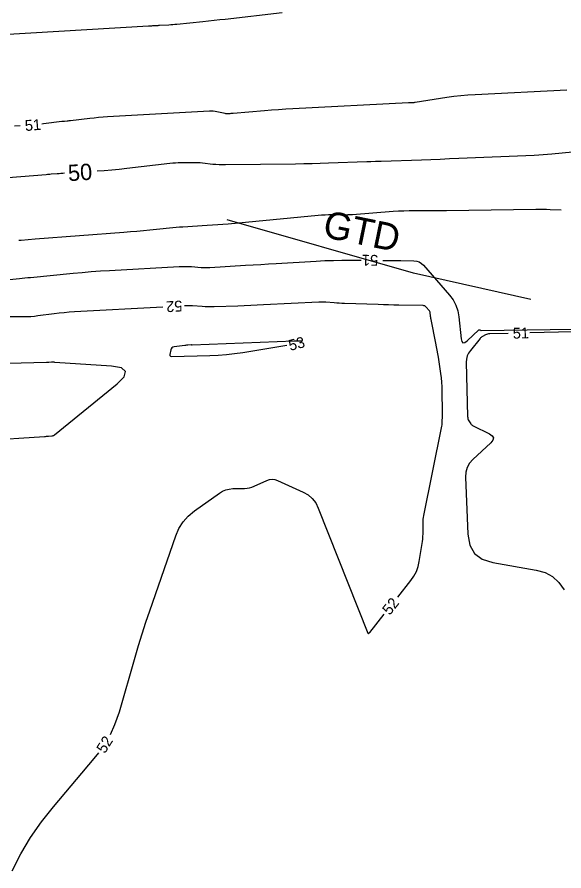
# Model space of a CAD drawing. Extents: x 2384780 to 2405861, y 547869 to 573706.
# Drawn here: x 2391317.9 to 2391418.5, y 552455.5 to 552612.6 of the extents above; entities that cross this region are included whole.
import ezdxf

# ---------------------------------------------------------------- set-up
doc = ezdxf.new("R2010")
doc.units = 0
for name, color, linetype in [('Old_Level_5', 7, 'Continuous'), ('Old_Level_60', 7, 'Continuous'), ('Old_Level_61', 7, 'Continuous'), ('Sheet Plan CELL', 7, 'Continuous')]:
    doc.layers.add(name, color=color, linetype=linetype)

msp = doc.modelspace()

# ---------------------------------------------------------------- linework, layer by layer
at = {"layer": 'Old_Level_60'}
for points in [[(2391314.162, 552609.3505), (2391342.06275, 552610.963), (2391342.2665, 552610.97475), (2391342.47025, 552610.98675), (2391342.674, 552610.99875), (2391342.878, 552611.011), (2391343.54375, 552611.051), (2391343.68625, 552611.0595), (2391343.829, 552611.068), (2391343.97175, 552611.07625), (2391344.1145, 552611.0845), (2391345.8145, 552611.18275), (2391346.17875, 552611.20575), (2391346.5425, 552611.23275), (2391346.906, 552611.264), (2391347.26925, 552611.299), (2391352.0825, 552611.79125), (2391353.114, 552611.898), (2391354.145, 552612.0075), (2391355.1755, 552612.1195), (2391356.206, 552612.234), (2391366.669, 552613.41125)], [(2391419.07, 552599.13775), (2391402.1565, 552598.31525), (2391400.8475, 552598.23425), (2391399.5425, 552598.118), (2391398.24075, 552597.967), (2391396.94275, 552597.781), (2391391.1325, 552596.869), (2391391.01275, 552596.852), (2391390.89275, 552596.83825), (2391390.7725, 552596.82775), (2391390.652, 552596.82075), (2391390.25725, 552596.80275), (2391390.17275, 552596.799), (2391390.08825, 552596.795), (2391390.00375, 552596.79075), (2391389.91925, 552596.7865), (2391368.6155, 552595.69525), (2391367.31225, 552595.62325), (2391366.00975, 552595.5405), (2391364.70775, 552595.4475), (2391363.40675, 552595.34375), (2391357.6225, 552594.85925), (2391357.4795, 552594.8475), (2391357.33625, 552594.837), (2391357.193, 552594.827), (2391357.0495, 552594.818), (2391356.58125, 552594.79025), (2391356.48125, 552594.78775), (2391356.38175, 552594.79275), (2391356.283, 552594.80475), (2391356.18475, 552594.82425), (2391354.6495, 552595.18575), (2391354.31925, 552595.251), (2391353.98725, 552595.29225), (2391353.65275, 552595.309), (2391353.3165, 552595.30175), (2391334.54675, 552594.22175), (2391333.72, 552594.168), (2391332.894, 552594.10225), (2391332.0695, 552594.02425), (2391331.24575, 552593.93425), (2391327.71425, 552593.52175), (2391327.55925, 552593.50425), (2391327.40425, 552593.48775), (2391327.249, 552593.47225), (2391327.0935, 552593.45775), (2391326.58575, 552593.4125), (2391326.477, 552593.40225), (2391326.3685, 552593.391), (2391326.26, 552593.379), (2391326.1515, 552593.36575), (2391322.73775, 552592.93875), (2391322.44925, 552592.905)], [(2391318.4625, 552592.589), (2391317.43275, 552592.52775)], [(2391315.8955, 552564.2715), (2391318.30625, 552564.507), (2391318.823, 552564.5575), (2391319.3395, 552564.608), (2391319.856, 552564.6585), (2391320.37275, 552564.709), (2391328.1935, 552565.47275), (2391329.87, 552565.62775), (2391331.54775, 552565.76575), (2391333.227, 552565.88625), (2391334.9075, 552565.98975), (2391347.701, 552566.711), (2391348.26375, 552566.73325), (2391348.82675, 552566.737), (2391349.38925, 552566.72175), (2391349.95175, 552566.688), (2391351.7885, 552566.54675), (2391352.18225, 552566.52325), (2391352.576, 552566.51325), (2391352.97, 552566.51675), (2391353.364, 552566.53375), (2391359.9465, 552566.92975), (2391361.357, 552567.0145), (2391362.7675, 552567.099), (2391364.17825, 552567.18325), (2391365.58875, 552567.26725), (2391372.936, 552567.70475), (2391374.51075, 552567.78575), (2391376.08625, 552567.841), (2391377.6625, 552567.87075), (2391379.23925, 552567.87475), (2391381.2, 552567.86375)], [(2391385.19975, 552567.8415), (2391385.50275, 552567.83975), (2391386.248, 552567.83425), (2391386.99325, 552567.826), (2391387.7385, 552567.815), (2391388.48375, 552567.8015), (2391390.91825, 552567.7525), (2391391.4175, 552567.69425), (2391391.87225, 552567.5405), (2391392.2825, 552567.291), (2391392.648, 552566.946), (2391397.4395, 552561.4625), (2391398.11525, 552560.56325), (2391398.631, 552559.5945), (2391398.987, 552558.5565), (2391399.18325, 552557.449), (2391399.593, 552553.4265), (2391399.7115, 552552.91025), (2391399.9335, 552552.6695), (2391400.25925, 552552.70425), (2391400.6885, 552553.01475), (2391402.86475, 552555.042), (2391402.9, 552555.0675), (2391402.93725, 552555.0795), (2391402.9765, 552555.07825), (2391403.0175, 552555.06375), (2391403.1545, 552554.99475), (2391403.18425, 552554.98175), (2391403.21475, 552554.97275), (2391403.2465, 552554.9675), (2391403.27875, 552554.966), (2391432.954, 552555.3465)], [(2391344.679, 552559.25975), (2391328.4275, 552558.34375), (2391327.502, 552558.283), (2391326.57825, 552558.20525), (2391325.65575, 552558.11075), (2391324.735, 552557.99925), (2391321.73, 552557.60725), (2391321.08525, 552557.5345), (2391320.43925, 552557.48375), (2391319.792, 552557.45525), (2391319.14325, 552557.44875), (2391314.65775, 552557.4815)], [(2391387.943, 552505.917), (2391390.3535, 552508.951), (2391390.91375, 552509.7545), (2391391.358, 552510.609), (2391391.68625, 552511.51425), (2391391.8985, 552512.47075), (2391392.47, 552516.10775), (2391392.5345, 552516.58075), (2391392.5795, 552517.055), (2391392.605, 552517.53075), (2391392.61125, 552518.008), (2391392.59975, 552519.5695), (2391392.606, 552519.90325), (2391392.62925, 552520.23525), (2391392.66975, 552520.56575), (2391392.7275, 552520.8945), (2391395.9915, 552537.04725), (2391396.04225, 552537.3305), (2391396.08025, 552537.615), (2391396.1055, 552537.901), (2391396.118, 552538.18825), (2391396.13825, 552539.1295), (2391396.14175, 552539.331), (2391396.14425, 552539.53275), (2391396.14525, 552539.7345), (2391396.14525, 552539.936), (2391396.12925, 552543.77475), (2391396.1105, 552544.59625), (2391396.06125, 552545.41525), (2391395.9815, 552546.23175), (2391395.87125, 552547.04575), (2391395.41, 552550.03525), (2391395.3075, 552550.675), (2391395.1975, 552551.3135), (2391395.07975, 552551.95075), (2391394.955, 552552.58675), (2391394.06275, 552556.99), (2391394.03125, 552557.15625), (2391394.00375, 552557.32325), (2391393.98025, 552557.49075), (2391393.961, 552557.659), (2391393.905, 552558.20975), (2391393.88475, 552558.324), (2391393.848, 552558.43125), (2391393.79475, 552558.53125), (2391393.725, 552558.62425), (2391393.18125, 552559.24625), (2391393.05725, 552559.3635), (2391392.918, 552559.448), (2391392.76375, 552559.50025), (2391392.59425, 552559.52), (2391388.157, 552559.609), (2391387.206, 552559.6295), (2391386.25525, 552559.653), (2391385.3045, 552559.67925), (2391384.354, 552559.70825), (2391378.106, 552559.90875), (2391377.63875, 552559.9265), (2391377.1715, 552559.94975), (2391376.70475, 552559.97875), (2391376.23825, 552560.01325), (2391374.715, 552560.13475), (2391374.3885, 552560.1555), (2391374.062, 552560.16575), (2391373.735, 552560.16525), (2391373.408, 552560.15425), (2391363.21625, 552559.6475), (2391362.045, 552559.59125), (2391360.8735, 552559.5385), (2391359.702, 552559.4895), (2391358.53, 552559.44425), (2391354.16825, 552559.28275), (2391353.61475, 552559.27025), (2391353.06175, 552559.27325), (2391352.50925, 552559.292), (2391351.95675, 552559.32675), (2391350.153, 552559.4655), (2391349.76625, 552559.48875), (2391349.3795, 552559.499), (2391348.99275, 552559.4965), (2391348.67275, 552559.48375)], [(2391408.23825, 552554.41425), (2391404.85975, 552554.3345), (2391404.6595, 552554.31825), (2391404.465, 552554.27975), (2391404.27625, 552554.21875), (2391404.0935, 552554.135), (2391403.506, 552553.825), (2391403.3845, 552553.753), (2391403.27225, 552553.67), (2391403.16925, 552553.576), (2391403.075, 552553.47075), (2391401.29, 552551.2645), (2391400.957, 552550.77475), (2391400.72325, 552550.25125), (2391400.58875, 552549.69375), (2391400.5535, 552549.10275), (2391400.787, 552539.10875), (2391400.805, 552538.90625), (2391400.8495, 552538.71175), (2391400.92025, 552538.52525), (2391401.0175, 552538.34675), (2391401.378, 552537.77675), (2391401.462, 552537.662), (2391401.559, 552537.56175), (2391401.669, 552537.47625), (2391401.79225, 552537.4055), (2391404.83425, 552535.91825), (2391405.338, 552535.57775), (2391405.5455, 552535.19375), (2391405.457, 552534.7665), (2391405.07225, 552534.29575), (2391401.7445, 552531.22), (2391401.1255, 552530.522), (2391400.69475, 552529.74625), (2391400.452, 552528.89275), (2391400.3975, 552527.96125), (2391400.8255, 552517.48475), (2391401.1825, 552515.47275), (2391402.07025, 552513.927), (2391403.4885, 552512.8475), (2391405.43775, 552512.23425), (2391413.43025, 552510.8615), (2391415.035, 552510.41475), (2391416.424, 552509.66225), (2391417.597, 552508.60425), (2391418.554, 552507.241)], [(2391430.69275, 552554.945), (2391412.23725, 552554.50875)], [(2391370.431, 552552.981), (2391370.4045, 552552.98475), (2391368.85875, 552552.9595), (2391350.12125, 552552.26575), (2391350.0995, 552552.26525), (2391350.0775, 552552.26525), (2391350.05575, 552552.266), (2391350.034, 552552.2675), (2391349.963, 552552.273), (2391349.94775, 552552.27375), (2391349.9325, 552552.27425), (2391349.91725, 552552.274), (2391349.902, 552552.2735), (2391349.29475, 552552.23925), (2391349.16475, 552552.23075), (2391349.03475, 552552.21975), (2391348.90525, 552552.2065), (2391348.776, 552552.191)], [(2391348.776, 552552.191), (2391346.7735, 552551.92975), (2391346.5425, 552551.8685), (2391346.36325, 552551.75225), (2391346.23575, 552551.58075), (2391346.1605, 552551.35375), (2391345.99875, 552550.52275), (2391345.991, 552550.3675), (2391346.0375, 552550.25775), (2391346.13775, 552550.19375), (2391346.29225, 552550.1755), (2391353.386, 552550.34975), (2391354.90375, 552550.413), (2391356.41675, 552550.52775), (2391357.92475, 552550.69425), (2391359.428, 552550.912), (2391367.50525, 552552.22375)], [(2391311.53275, 552534.6795), (2391322.93225, 552535.4515), (2391323.11875, 552535.46425), (2391323.3055, 552535.47675), (2391323.492, 552535.4895), (2391323.6785, 552535.502), (2391324.288, 552535.5435), (2391324.415, 552535.5615), (2391324.53475, 552535.598), (2391324.647, 552535.653), (2391324.75225, 552535.7265), (2391336.318, 552545.148), (2391337.5965, 552546.4435), (2391337.8515, 552547.413), (2391337.083, 552548.05675), (2391335.291, 552548.37475), (2391324.8455, 552549.078), (2391324.69275, 552549.0865), (2391324.54, 552549.09125), (2391324.387, 552549.09225), (2391324.234, 552549.0895), (2391323.7345, 552549.07475), (2391323.62725, 552549.07175), (2391323.52025, 552549.0685), (2391323.41325, 552549.06525), (2391323.306, 552549.06225), (2391313.89125, 552548.784)], [(2391335.0555, 552480.6505), (2391335.903, 552482.459), (2391336.7085, 552484.79425), (2391339.6035, 552494.84725), (2391340.23825, 552496.997), (2391340.901, 552499.13775), (2391341.5925, 552501.2695), (2391342.312, 552503.39225), (2391347.08275, 552517.16175), (2391347.66575, 552518.5125), (2391348.43175, 552519.7265), (2391349.38025, 552520.80375), (2391350.5115, 552521.74425), (2391355.126, 552525.03575), (2391355.68725, 552525.3785), (2391356.27975, 552525.628), (2391356.9035, 552525.78425), (2391357.55825, 552525.84725), (2391359.74775, 552525.90125), (2391360.2115, 552525.9355), (2391360.665, 552526.01575), (2391361.10775, 552526.14175), (2391361.54, 552526.3135), (2391363.8525, 552527.3675), (2391364.34775, 552527.53675), (2391364.84325, 552527.593), (2391365.33825, 552527.536), (2391365.8335, 552527.36575), (2391370.502, 552525.22675), (2391371.42825, 552524.69775), (2391372.2055, 552524.02775), (2391372.83425, 552523.2165), (2391373.31425, 552522.26425), (2391382.44125, 552499.25025), (2391382.46175, 552499.21425), (2391382.4875, 552499.19725), (2391382.518, 552499.199), (2391382.554, 552499.21975), (2391382.679, 552499.3175), (2391382.70525, 552499.33925), (2391382.73, 552499.36225), (2391382.75325, 552499.38675), (2391382.775, 552499.41275), (2391385.45475, 552502.78525)], [(2391316.9645, 552455.533), (2391318.5785, 552458.66475), (2391320.3845, 552461.67225), (2391322.38275, 552464.55575), (2391324.5735, 552467.315), (2391332.1015, 552476.1945), (2391332.92525, 552477.27475)]]:
    msp.add_lwpolyline(points, dxfattribs=at)
at = {"layer": 'Old_Level_61'}
for points in [[(2391420.0965, 552587.7225), (2391416.31275, 552587.37375), (2391415.50175, 552587.304), (2391414.69, 552587.24425), (2391413.8775, 552587.19475), (2391413.06425, 552587.155), (2391399.15325, 552586.5615), (2391397.44875, 552586.4905), (2391395.744, 552586.423), (2391394.03925, 552586.35925), (2391392.33425, 552586.29875), (2391384.90575, 552586.04325), (2391384.6415, 552586.03375), (2391384.3775, 552586.024), (2391384.1135, 552586.0135), (2391383.8495, 552586.00275), (2391382.987, 552585.96625), (2391382.80225, 552585.95875), (2391382.61725, 552585.95125), (2391382.4325, 552585.9445), (2391382.2475, 552585.938), (2391375.19225, 552585.6955), (2391373.6805, 552585.64775), (2391372.16825, 552585.608), (2391370.656, 552585.5765), (2391369.1435, 552585.553), (2391356.23825, 552585.3875), (2391355.65325, 552585.38925), (2391355.06925, 552585.40925), (2391354.486, 552585.4475), (2391353.90375, 552585.504), (2391352.00325, 552585.719), (2391351.59575, 552585.7585), (2391351.1875, 552585.78525), (2391350.77875, 552585.79875), (2391350.36925, 552585.7995), (2391348.02375, 552585.7665), (2391347.5215, 552585.753), (2391347.02025, 552585.72725), (2391346.51975, 552585.689), (2391346.02, 552585.63825), (2391338.09575, 552584.73425), (2391336.69875, 552584.5835), (2391335.3, 552584.44975), (2391333.9, 552584.333), (2391332.595, 552584.24025)], [(2391326.60775, 552583.8505), (2391326.291, 552583.8295), (2391325.95375, 552583.80575), (2391325.6165, 552583.781), (2391325.27925, 552583.75475), (2391324.178, 552583.66775), (2391323.942, 552583.64925), (2391323.706, 552583.6305), (2391323.47, 552583.612), (2391323.234, 552583.59325), (2391309.203, 552582.485)], [(2391318.22575, 552571.5485), (2391318.6475, 552571.581), (2391319.94475, 552571.68125), (2391321.242, 552571.7815), (2391337.55975, 552573.04275), (2391338.7505, 552573.13775), (2391339.941, 552573.239), (2391341.13075, 552573.346), (2391342.32025, 552573.45925), (2391347.748, 552573.98925), (2391347.80875, 552573.995), (2391347.86925, 552574), (2391347.93, 552574.00425), (2391347.99075, 552574.008), (2391348.24775, 552574.0225), (2391348.261, 552574.023), (2391348.27425, 552574.02325), (2391348.2875, 552574.02275), (2391348.3005, 552574.022), (2391348.34375, 552574.01875), (2391348.353, 552574.018), (2391348.36225, 552574.018), (2391348.37125, 552574.018), (2391348.3805, 552574.01825), (2391352.88425, 552574.28925), (2391353.849, 552574.3515), (2391354.81325, 552574.42175), (2391355.77675, 552574.5), (2391356.73975, 552574.58625), (2391373.29925, 552576.142), (2391373.92575, 552576.193), (2391374.55275, 552576.228), (2391375.18025, 552576.24725), (2391375.80875, 552576.251), (2391377.8625, 552576.23675), (2391378.3025, 552576.23825), (2391378.742, 552576.24875), (2391379.18125, 552576.26875), (2391379.62025, 552576.2975), (2391387.0865, 552576.867), (2391388.059, 552576.9315), (2391389.032, 552576.97675), (2391390.006, 552577.0025), (2391390.9805, 552577.00875), (2391394.16525, 552576.998), (2391394.84775, 552576.997), (2391395.53, 552576.999), (2391396.2125, 552577.004), (2391396.895, 552577.01175), (2391413.34025, 552577.232), (2391414.00275, 552577.2375), (2391414.6655, 552577.23625), (2391415.328, 552577.228), (2391415.9905, 552577.21325), (2391417.99725, 552577.158)]]:
    msp.add_lwpolyline(points, dxfattribs=at)
at = {"layer": 'Sheet Plan CELL'}
msp.add_lwpolyline([(2391412.41083, 552560.66099), (2391390.843, 552565.46675), (2391356.5735, 552575.28275)], dxfattribs=at)

# ---------------------------------------------------------------- texts
at = {"layer": 'Old_Level_5'}
msp.add_text('GTD', height=5, rotation=348.3997028, dxfattribs=at).set_placement((2391373.9305, 552572.1885))
at = {"layer": 'Old_Level_60'}
for s, rotation, p in [('51', 4.5312472, (2391319.40725, 552591.6265)), ('51', 179.6801194, (2391384.33925, 552568.84625)), ('52', 183.2106472, (2391348.247, 552560.462)), ('51', 1.3541472, (2391409.128, 552553.435)), ('53', 14.5090028, (2391368.13475, 552551.17575)), ('52', 51.5316083, (2391386.468, 552502.453)), ('52', 57.7458806, (2391334.036, 552477.00625))]:
    msp.add_text(s, height=2, rotation=rotation, dxfattribs=at).set_placement(p)
at = {"layer": 'Old_Level_61'}
msp.add_text('50', height=3, rotation=3.72435, dxfattribs=at).set_placement((2391327.342, 552582.395))

doc.saveas('drawing.dxf')
